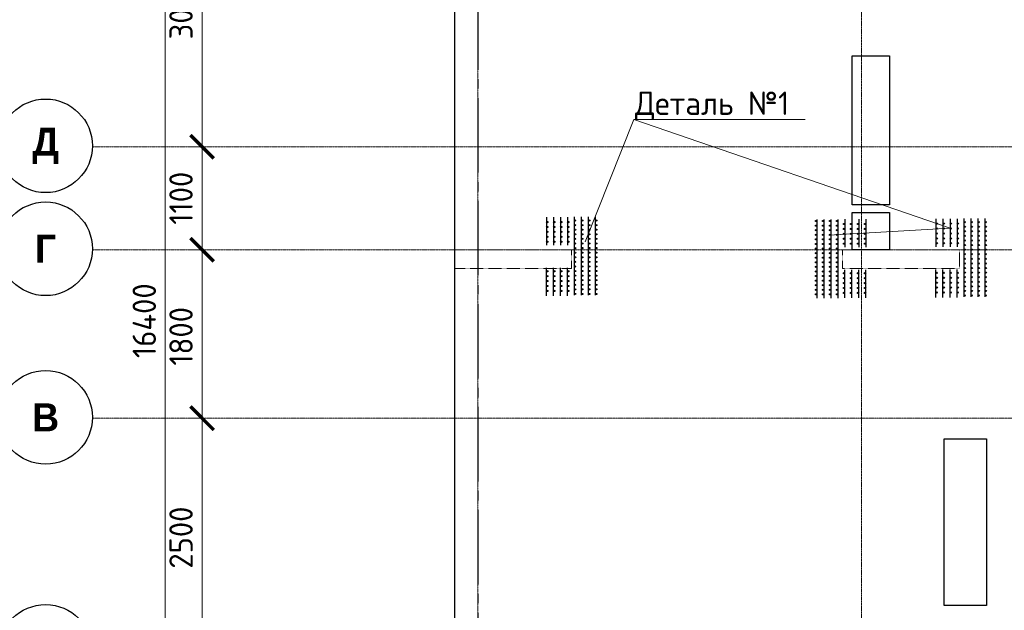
# Model space of a CAD drawing. Header units: millimetres. Extents: x -42044588 to 856694, y -806701 to 941911.
# Tile 434 of 656: x 193511 to 204038, y -425876 to -419569. Entities that reach past the tile are written whole.
import ezdxf
from ezdxf import colors
from ezdxf.entities.mleader import LeaderData, LeaderLine
from ezdxf.math import Vec2, Vec3

# ---------------------------------------------------------------- set-up
doc = ezdxf.new("R2010")
doc.units = ezdxf.units.MM
for name, pattern in [('______5', [1100, 800, -100, 100, -100]), ('DASHED', [7, 5, -2, 0]), ('осевая', [50.8, 31.75, -6.35, 6.35, -6.35])]:
    doc.linetypes.add(name, pattern=pattern)
doc.layers.add('0 @ 100', color=7, linetype='Continuous')
doc.layers.add('Колонна_ бетон', color=7, linetype='Continuous', lineweight=50, true_color=0xb4b496)
for name, color, linetype, lineweight in [('Оси', 40, '______5', 18), ('осн.сетка', 4, 'Continuous', 60), ('Перекрытие ж_бетон', 1, 'Continuous', 30), ('подоснова', 151, 'Continuous', 5), ('размер', 1, 'Continuous', 25), ('РАЗМЕРЫ', 1, 'Continuous', 9)]:
    doc.layers.add(name, color=color, linetype=linetype, lineweight=lineweight)
doc.styles.add('Century Gothic', font='GOTHIC.TTF')
doc.styles.add('GOST-2.304_Type-B', font='GOST_Common.ttf')
doc.styles.add('ГОСТ', font='GOST_Common.ttf')
doc.dimstyles.new('СПДС', dxfattribs={"dimscale": 100, "dimtxt": 2.5, "dimasz": 2, "dimexe": 1.25, "dimexo": 0, "dimtad": 1, "dimdec": 0, "dimrnd": 5, "dimtxsty": 'GOST-2.304_Type-B', "dimblk": 'ARCHTICK', "dimcen": 2.5, "dimdle": 2, "dimclrd": 1, "dimclre": 1, "dimclrt": 1, "dimadec": 0, "dimazin": 2, "dimtfac": 0.75, "dimtdec": 0, "dimtmove": 1, "dimatfit": 3, "dimfxl": 0, "dimtolj": 1, "dimarcsym": 0})

# ---------------------------------------------------------------- blocks, each defined once
blk = doc.blocks.new('_ArchTick')
at = {"color": 0, "linetype": 'ByBlock', "const_width": 0.15}
blk.add_lwpolyline([(-0.5, -0.5), (0.5, 0.5)], dxfattribs=at)
blk = doc.blocks.new('*D6709')
at = {"color": 1, "lineweight": -2, "transparency": 16777216}
for p, q in [((-89046, -342901), (-89046, -326101)), ((-89266, -326301), (-88921, -326301)), ((-89046, -342701), (-89171, -342701))]:
    blk.add_line(p, q, dxfattribs=at)
at = {"layer": 'DEFPOINTS', "color": 0, "transparency": 16777216}
for p in [(-89266, -326301), (-89046, -326301), (-89046, -342701)]:
    blk.add_point(p, dxfattribs=at)
at = {"color": 1, "lineweight": -2, "transparency": 16777216, "xscale": 250, "yscale": 250, "zscale": 250}
for p, rotation in [((-89046, -326301), 90), ((-89046, -342701), 270)]:
    blk.add_blockref('_ArchTick', p, dxfattribs=dict(at, rotation=rotation))
at = {"color": 1, "transparency": 16777216, "insert": (-89271, -334259), "char_height": 250, "width": 104166.67, "attachment_point": 5, "rotation": 90, "style": 'GOST-2.304_Type-B'}
blk.add_mtext('\\A1;16400', dxfattribs=at)
blk = doc.blocks.new('NSY101')
at = {"color": 0, "linetype": 'ByBlock', "lineweight": -2}
blk.add_circle((0, 0), 50, dxfattribs=at)
blk = doc.blocks.new('СЛОЖНЫЙ_ОБЪЕКТ_24')
at = {"layer": 'Оси', "color": 16, "linetype": 'Continuous', "lineweight": 25, "transparency": 33554687, "xscale": 9.999999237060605, "yscale": 9.999999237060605, "zscale": 9.999999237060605}
blk.add_blockref('NSY101', (-12319, -15097), dxfattribs=at)
at = {"layer": 'Оси', "color": 16, "linetype": 'Continuous', "lineweight": 25, "transparency": 33554687, "insert": (-12319, -15097), "char_height": 300, "width": 390, "attachment_point": 5, "style": 'Century Gothic'}
blk.add_mtext('\\A1;{\\fCentury Gothic|i0|b1;\\H300.000000;\\W1.000000;\\C16;Б}\\P', dxfattribs=at)
blk = doc.blocks.new('СЛОЖНЫЙ_ОБЪЕКТ_25')
at = {"layer": 'Оси', "color": 16, "linetype": 'Continuous', "lineweight": 25, "transparency": 33554687, "xscale": 9.999999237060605, "yscale": 9.999999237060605, "zscale": 9.999999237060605}
blk.add_blockref('NSY101', (-12319, -12597), dxfattribs=at)
at = {"layer": 'Оси', "color": 16, "linetype": 'Continuous', "lineweight": 25, "transparency": 33554687, "insert": (-12319, -12597), "char_height": 300, "width": 390, "attachment_point": 5, "style": 'Century Gothic'}
blk.add_mtext('\\A1;{\\fCentury Gothic|i0|b1;\\H300.000000;\\W1.000000;\\C16;В}\\P', dxfattribs=at)
blk = doc.blocks.new('СЛОЖНЫЙ_ОБЪЕКТ_26')
at = {"layer": 'Оси', "color": 16, "linetype": 'Continuous', "lineweight": 25, "transparency": 33554687, "xscale": 9.999999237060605, "yscale": 9.999999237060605, "zscale": 9.999999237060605}
blk.add_blockref('NSY101', (-12319, -10797), dxfattribs=at)
at = {"layer": 'Оси', "color": 16, "linetype": 'Continuous', "lineweight": 25, "transparency": 33554687, "insert": (-12319, -10797), "char_height": 300, "width": 345, "attachment_point": 5, "style": 'Century Gothic'}
blk.add_mtext('\\A1;{\\fCentury Gothic|i0|b1;\\H300.000000;\\W1.000000;\\C16;Г}\\P', dxfattribs=at)
blk = doc.blocks.new('СЛОЖНЫЙ_ОБЪЕКТ_27')
at = {"layer": 'Оси', "color": 16, "linetype": 'Continuous', "lineweight": 25, "transparency": 33554687, "xscale": 9.999999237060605, "yscale": 9.999999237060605, "zscale": 9.999999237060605}
blk.add_blockref('NSY101', (-12319, -9697), dxfattribs=at)
at = {"layer": 'Оси', "color": 16, "linetype": 'Continuous', "lineweight": 25, "transparency": 33554687, "insert": (-12319, -9697), "char_height": 300, "width": 470, "attachment_point": 5, "style": 'Century Gothic'}
blk.add_mtext('\\A1;{\\fCentury Gothic|i0|b1;\\H300.000000;\\W1.000000;\\C16;Д}\\P', dxfattribs=at)
blk = doc.blocks.new('*D6712')
at = {"color": 1, "lineweight": -2, "transparency": 16777216}
for p, q in [((-88653, -338001), (-88653, -335101)), ((-88653, -335301), (-88778, -335301)), ((-88653, -337801), (-88778, -337801))]:
    blk.add_line(p, q, dxfattribs=at)
at = {"layer": 'DEFPOINTS', "color": 0, "transparency": 16777216}
for p in [(-88653, -335301), (-88653, -335301), (-88653, -337801)]:
    blk.add_point(p, dxfattribs=at)
at = {"color": 1, "lineweight": -2, "transparency": 16777216, "xscale": 250, "yscale": 250, "zscale": 250}
for p, rotation in [((-88653, -335301), 90), ((-88653, -337801), 270)]:
    blk.add_blockref('_ArchTick', p, dxfattribs=dict(at, rotation=rotation))
at = {"color": 1, "transparency": 16777216, "insert": (-88878, -336576), "char_height": 250, "width": 83333.33, "attachment_point": 5, "rotation": 90, "style": 'GOST-2.304_Type-B'}
blk.add_mtext('\\A1;2500', dxfattribs=at)
blk = doc.blocks.new('*D6713')
at = {"color": 1, "lineweight": -2, "transparency": 16777216}
for p, q in [((-88653, -335501), (-88653, -333301)), ((-88653, -333501), (-88778, -333501)), ((-88653, -335301), (-88778, -335301))]:
    blk.add_line(p, q, dxfattribs=at)
at = {"layer": 'DEFPOINTS', "color": 0, "transparency": 16777216}
for p in [(-88653, -333501), (-88653, -333501), (-88653, -335301)]:
    blk.add_point(p, dxfattribs=at)
at = {"color": 1, "lineweight": -2, "transparency": 16777216, "xscale": 250, "yscale": 250, "zscale": 250}
for p, rotation in [((-88653, -333501), 90), ((-88653, -335301), 270)]:
    blk.add_blockref('_ArchTick', p, dxfattribs=dict(at, rotation=rotation))
at = {"color": 1, "transparency": 16777216, "insert": (-88878, -334426), "char_height": 250, "width": 83333.33, "attachment_point": 5, "rotation": 90, "style": 'GOST-2.304_Type-B'}
blk.add_mtext('\\A1;1800', dxfattribs=at)
blk = doc.blocks.new('*D6714')
at = {"color": 1, "lineweight": -2, "transparency": 16777216}
for p, q in [((-88653, -333701), (-88653, -332201)), ((-88653, -332401), (-88778, -332401)), ((-88653, -333501), (-88778, -333501))]:
    blk.add_line(p, q, dxfattribs=at)
at = {"layer": 'DEFPOINTS', "color": 0, "transparency": 16777216}
for p in [(-88653, -332401), (-88653, -332401), (-88653, -333501)]:
    blk.add_point(p, dxfattribs=at)
at = {"color": 1, "lineweight": -2, "transparency": 16777216, "xscale": 250, "yscale": 250, "zscale": 250}
for p, rotation in [((-88653, -332401), 90), ((-88653, -333501), 270)]:
    blk.add_blockref('_ArchTick', p, dxfattribs=dict(at, rotation=rotation))
at = {"color": 1, "transparency": 16777216, "insert": (-88878, -332951), "char_height": 250, "width": 83333.33, "attachment_point": 5, "rotation": 90, "style": 'GOST-2.304_Type-B'}
blk.add_mtext('\\A1;1100', dxfattribs=at)
blk = doc.blocks.new('*D6715')
at = {"color": 1, "lineweight": -2, "transparency": 16777216}
for p, q in [((-88653, -332601), (-88653, -329201)), ((-88653, -329401), (-88778, -329401)), ((-88653, -332401), (-88778, -332401))]:
    blk.add_line(p, q, dxfattribs=at)
at = {"layer": 'DEFPOINTS', "color": 0, "transparency": 16777216}
for p in [(-88653, -329401), (-88653, -329401), (-88653, -332401)]:
    blk.add_point(p, dxfattribs=at)
at = {"color": 1, "lineweight": -2, "transparency": 16777216, "xscale": 250, "yscale": 250, "zscale": 250}
for p, rotation in [((-88653, -329401), 90), ((-88653, -332401), 270)]:
    blk.add_blockref('_ArchTick', p, dxfattribs=dict(at, rotation=rotation))
at = {"color": 1, "transparency": 16777216, "insert": (-88878, -330926), "char_height": 250, "width": 83333.33, "attachment_point": 5, "rotation": 90, "style": 'GOST-2.304_Type-B'}
blk.add_mtext('\\A1;3000', dxfattribs=at)
blk = doc.blocks.new('подложка стн 1-го этажа')
at = {"layer": 'Колонна_ бетон', "color": 252, "linetype": 'DASHED', "lineweight": 0, "ltscale": 0.5, "true_color": 0x939598, "transparency": 33554687}
for p, q in [((7794, 18712, -200), (7794, 18912, -200)), ((7794, 18912, -200), (7794, 18912, -200)), ((9044, 18912, -200), (7794, 18912, -200)), ((9044, 18912, -200), (9044, 18912, -200)), ((9044, 18712, -200), (9044, 18912, -200)), ((11944, 18912, -200), (11944, 18912, -200)), ((11944, 18712, -200), (11944, 18912, -200)), ((11944, 18912, -200), (13194, 18912, -200)), ((13194, 18912, -200), (13194, 18912, -200)), ((13194, 18912, -200), (13194, 18712, -200)), ((9044, 18712, -200), (7794, 18712, -200)), ((7794, 18712, -200), (7794, 18712, -200)), ((9044, 18712, -200), (9044, 18712, -200)), ((13194, 18712, -200), (11944, 18712, -200)), ((11944, 18712, -200), (11944, 18712, -200)), ((13194, 18712, -200), (13194, 18712, -200))]:
    blk.add_line(p, q, dxfattribs=at)
blk = doc.blocks.new('цукцкц')
at = {"layer": 'Перекрытие ж_бетон'}
blk.add_lwpolyline([(-256616, -572829), (-256616, -573229), (-257016, -573229), (-257016, -572829)], close=True, dxfattribs=at)
blk = doc.blocks.new('отв +6900')
at = {"layer": 'Перекрытие ж_бетон'}
for points in [[(-261461, -174939), (-261861, -174939), (-261861, -173349), (-261461, -173349)], [(-260424, -179219), (-260874, -179219), (-260874, -177439), (-260424, -177439)]]:
    blk.add_lwpolyline(points, close=True, dxfattribs=at)
at = {"color": 1, "rotation": 90}
blk.add_blockref('цукцкц', (-834690, 81595), dxfattribs=at)
blk = doc.blocks.new('деталь 1')
at = {"layer": 'осн.сетка', "color": 3, "lineweight": 25, "ltscale": 100}
for points in [[(263119, 23421), (263119, 20072)], [(263419, 23421), (263419, 20072)], [(263719, 23421), (263719, 20072)], [(264019, 23421), (264019, 20072)], [(264319, 23444), (264319, 22244)], [(264619, 23444), (264619, 22244)], [(264919, 23444), (264919, 22244)], [(265219, 23444), (265219, 22244)], [(264319, 20081), (264319, 21281)], [(264619, 20081), (264619, 21281)], [(264919, 20081), (264919, 21281)], [(265219, 20081), (265219, 21281)]]:
    blk.add_lwpolyline(points, dxfattribs=at)
at = {"layer": 'размер', "lineweight": 25, "ltscale": 2}
for centre, radius in [((263087, 23363), 25.2), ((263087, 23167), 25.2), ((263387, 23363), 25.2), ((263387, 23167), 25.2), ((263687, 23363), 25.2), ((263687, 23167), 25.2), ((263987, 23363), 25.2), ((263987, 23167), 25.2), ((264285, 23234), 27), ((264585, 23234), 27), ((264885, 23234), 27), ((265185, 23234), 27), ((263087, 22971), 25.2), ((263087, 22775), 25.2), ((263387, 22971), 25.2), ((263387, 22775), 25.2), ((263687, 22971), 25.2), ((263687, 22775), 25.2), ((263987, 22971), 25.2), ((263987, 22775), 25.2), ((264285, 23024), 27), ((264285, 22814), 27), ((264585, 23024), 27), ((264585, 22814), 27), ((264885, 23024), 27), ((264885, 22814), 27), ((265185, 23024), 27), ((265185, 22814), 27), ((263087, 22579), 25.2), ((263087, 22383), 25.2), ((263387, 22579), 25.2), ((263387, 22383), 25.2), ((263687, 22579), 25.2), ((263687, 22383), 25.2), ((263987, 22579), 25.2), ((263987, 22383), 25.2), ((264285, 22604), 27), ((264285, 22394), 27), ((264585, 22604), 27), ((264585, 22394), 27), ((264885, 22604), 27), ((264885, 22394), 27), ((265185, 22604), 27), ((265185, 22394), 27), ((263087, 22187), 25.2), ((263087, 21991), 25.2), ((263387, 22187), 25.2), ((263387, 21991), 25.2), ((263687, 22187), 25.2), ((263687, 21991), 25.2), ((263987, 22187), 25.2), ((263987, 21991), 25.2), ((263087, 21795), 25.2), ((263087, 21599), 25.2), ((263387, 21795), 25.2), ((263387, 21599), 25.2), ((263687, 21795), 25.2), ((263687, 21599), 25.2), ((263987, 21795), 25.2), ((263987, 21599), 25.2), ((263087, 21403), 25.2), ((263087, 21207), 25.2), ((263387, 21403), 25.2), ((263387, 21207), 25.2), ((263687, 21403), 25.2), ((263687, 21207), 25.2), ((263987, 21403), 25.2), ((263987, 21207), 25.2), ((264285, 21131), 27), ((264585, 21131), 27), ((264885, 21131), 27), ((265185, 21131), 27), ((263087, 21011), 25.2), ((263087, 20815), 25.2), ((263087, 20619), 25.2), ((263387, 21011), 25.2), ((263387, 20815), 25.2), ((263387, 20619), 25.2), ((263687, 21011), 25.2), ((263687, 20815), 25.2), ((263687, 20619), 25.2), ((263987, 21011), 25.2), ((263987, 20815), 25.2), ((263987, 20619), 25.2), ((264285, 20921), 27), ((264285, 20711), 27), ((264585, 20921), 27), ((264585, 20711), 27), ((264885, 20921), 27), ((264885, 20711), 27), ((265185, 20921), 27), ((265185, 20711), 27), ((263087, 20423), 25.2), ((263087, 20227), 25.2), ((263387, 20423), 25.2), ((263387, 20227), 25.2), ((263687, 20423), 25.2), ((263687, 20227), 25.2), ((263987, 20423), 25.2), ((263987, 20227), 25.2), ((264285, 20501), 27), ((264285, 20291), 27), ((264585, 20501), 27), ((264585, 20291), 27), ((264885, 20501), 27), ((264885, 20291), 27), ((265185, 20501), 27), ((265185, 20291), 27)]:
    blk.add_circle(centre, radius, dxfattribs=at)
blk = doc.blocks.new('_None')
blk = doc.blocks.new('оси блок 2')
at = {"layer": 'Оси', "color": 16, "linetype": 'осевая', "lineweight": 0, "ltscale": 0.25, "transparency": 33554687}
for p, q in [((-85704.7, -322543), (-85704.7, -347930)), ((-81604.7, -322543), (-81604.7, -347914.1)), ((-89822.3, -332401.3), (-37238.5, -332401.3)), ((-89822.3, -333501.3), (-37238.5, -333501.3)), ((-89822.3, -335301.3), (-37238.5, -335301.3))]:
    blk.add_line(p, q, dxfattribs=at)
at = {"layer": 'Оси', "color": 16, "linetype": 'Continuous', "lineweight": 25, "transparency": 33554687}
for name in ['СЛОЖНЫЙ_ОБЪЕКТ_27', 'СЛОЖНЫЙ_ОБЪЕКТ_26', 'СЛОЖНЫЙ_ОБЪЕКТ_25', 'СЛОЖНЫЙ_ОБЪЕКТ_24']:
    blk.add_blockref(name, (-78007.2, -322694.4), dxfattribs=at)
for base, p1, p2, picture, middle in [((-89046, -326301.3), (-89046, -342701.3), (-89266.1, -326301.3), '*D6709', (-89046, -334259)), ((-88653.5, -329401.3), (-88653.5, -332401.3), (-88653.5, -329401.3), '*D6715', (-88653.5, -330926.5)), ((-88653.5, -332401.3), (-88653.5, -333501.3), (-88653.5, -332401.3), '*D6714', (-88653.5, -332951.3)), ((-88653.5, -333501.3), (-88653.5, -335301.3), (-88653.5, -333501.3), '*D6713', (-88653.5, -334426.5)), ((-88653.5, -335301.3), (-88653.5, -337801.3), (-88653.5, -335301.3), '*D6712', (-88653.5, -336576.5))]:
    dim = blk.add_linear_dim(base=base, p1=p1, p2=p2, angle=90, dimstyle='СПДС', override={"dimgap": 1})
    dim.commit()
    dim.dimension.update_dxf_attribs({"geometry": picture, "text_midpoint": middle, "dimtype": 160})

msp = doc.modelspace()

# ---------------------------------------------------------------- linework, layer by layer
at = {"layer": 'Оси', "color": 16, "linetype": '______5', "lineweight": 25, "transparency": 33554687}
msp.add_line((198409.621, -412702.131), (198409.621, -436692.131), dxfattribs=at)
at = {"layer": 'Перекрытие ж_бетон'}
msp.add_lwpolyline([(208819.621, -414575.41), (208819.621, -414575.41), (198159.621, -414575.41), (198159.621, -431475.409)], dxfattribs=at)

# ---------------------------------------------------------------- block references
for name, p in [('подложка стн 1-го этажа', (190365.698, -440937.204, 560)), ('отв +6900', (464270.669, -246606.311))]:
    msp.add_blockref(name, p)
at = {"layer": 'РАЗМЕРЫ'}
msp.add_blockref('оси блок 2', (284114.339, -88524.087), dxfattribs=at)
at = {"layer": 'РАЗМЕРЫ', "color": 1, "xscale": 0.25, "yscale": 0.25, "zscale": 0.25, "rotation": 180}
for p in [(265447.593, -416657.008), (269612.14, -416673.874)]:
    msp.add_blockref('деталь 1', p, dxfattribs=at)
at = {"layer": 'РАЗМЕРЫ', "color": 1, "xscale": 0.25, "yscale": 0.25, "zscale": 0.25}
msp.add_blockref('деталь 1', (136253.044, -427559.302), dxfattribs=at)

# ---------------------------------------------------------------- texts
at = {"layer": '0 @ 100', "char_height": 300, "width": 18500, "attachment_point": 1, "style": 'ГОСТ'}
for s, insert in [('\\pi-900,l900,t900;{\\C7;1.^IАрмирование монолитной плиты  состоит из основного армирования ∅10 А500С с шагом  200х200мм  в нижней зоне, основного армирования ∅10 А500С с шагом  200х200мм  в  верхней зоне и дополнительного армирования, указанного на схемах армирования.\\P2.^IАрмирование плиты предусмотрено отдельными  стержнями заводской длины по осям Х и Y. При недостатке заводской длины стержней для армирования плиты, стыки стержней осуществлять внахлестку без  сварки. Стыки арматуры внахлестку должны располагаться вразбежку (через шаг). См. деталь стыковки арматуры.\\P3.^IВерхнюю и нижнюю арматуру вязать вязальной проволокой через пересечение.  Стержни основной и дополнительной арматуры укладывать в соответствии с сечениями .\\P4.^IПо периметру плиты и у отверстий  у концов основной арматуры устанавливать П-образные элементы Ск1.\\P5.^IПозиции со знаком "*" укладываются с шагом 100 мм\\P6.^IДля фиксации в проектном положении стержней верхней сетки устанавливать фиксаторы Ф1 с шагом 600х600мм.\\P7.^IДиаметр оправки стержня при d<20мм - 5d, при d≥20мм - 8d\\P8.^IКаркасы поперечного армирования устанавливаются до начала устройство верхней сетки армирования.\\P9.^IОбрамления отверстий см. лист 8. В местах расположения отверстий осуществить прерывания основной и дополнительной сеток арматуры. Отверстия обрамляются двумя стержнями арматуры, расход стали на обрамление учтен на листе 40.\\P10.^IПроемы размерами до 300х300 допускается выполнять по месту методом алмазного бурения.}', (162011.884, -384148.586)), ('\\pi-900,l900,t900;{\\C7;1.^IАрмирование монолитной плиты  состоит из основного армирования ∅10 А500С с шагом  200х200мм  в нижней зоне, основного армирования ∅10 А500С с шагом  200х200мм  в  верхней зоне и дополнительного армирования, указанного на схемах армирования.\\P2.^IАрмирование плиты предусмотрено отдельными  стержнями заводской длины по осям Х и Y. При недостатке заводской длины стержней для армирования плиты, стыки стержней осуществлять внахлестку без  сварки. Стыки арматуры внахлестку должны располагаться вразбежку (через шаг). См. деталь стыковки арматуры.\\P3.^IВерхнюю и нижнюю арматуру вязать вязальной проволокой через пересечение.  Стержни основной и дополнительной арматуры укладывать в соответствии с сечениями .\\P4.^IПо периметру плиты и у отверстий  у концов основной арматуры устанавливать П-образные элементы Ск1.\\P5.^IПозиции со знаком "*" укладываются с шагом 100 мм\\P6.^IДля фиксации в проектном положении стержней верхней сетки устанавливать фиксаторы Ф1 с шагом 600х600мм.\\P7.^IДиаметр оправки стержня при d<20мм - 5d, при d≥20мм - 8d\\P8.^IКаркасы поперечного армирования устанавливаются до начала устройство верхней сетки армирования.\\P9.^IОбрамления отверстий см. лист 8. В местах расположения отверстий осуществить прерывания основной и дополнительной сеток арматуры. Отверстия обрамляются двумя стержнями арматуры, расход стали на обрамление учтен на листе 40.\\P10.^IПроемы размерами до 300х300 допускается выполнять по месту методом алмазного бурения.\\P11.^IСечения 3-3;4-4;5-5 см. лист 8.}', (-41963.959, -385058.983)), ('\\pi-900,l900,t900;{\\C7;1.^IАрмирование монолитной плиты  состоит из основного армирования ∅10 А500С с шагом  200х200мм  в нижней зоне, основного армирования ∅10 А500С с шагом  200х200мм  в  верхней зоне и дополнительного армирования, указанного на схемах армирования.\\P2.^IАрмирование плиты предусмотрено отдельными  стержнями заводской длины по осям Х и Y. При недостатке заводской длины стержней для армирования плиты, стыки стержней осуществлять внахлестку без  сварки. Стыки арматуры внахлестку должны располагаться вразбежку (через шаг). См. деталь стыковки арматуры.\\P3.^IВерхнюю и нижнюю арматуру вязать вязальной проволокой через пересечение.  Стержни основной и дополнительной арматуры укладывать в соответствии с сечениями .\\P4.^IПо периметру плиты и у отверстий  у концов основной арматуры устанавливать П-образные элементы Ск1.\\P5.^IПозиции со знаком "*" укладываются с шагом 100 мм\\P6.^IДля фиксации в проектном положении стержней верхней сетки устанавливать фиксаторы Ф1 с шагом 600х600мм.\\P7.^IДиаметр оправки стержня при d<20мм - 5d, при d≥20мм - 8d\\P8.^IКаркасы поперечного армирования устанавливаются до начала устройство верхней сетки армирования.\\P9.^IОбрамления отверстий см. лист 8. В местах расположения отверстий осуществить прерывания основной и дополнительной сеток арматуры. Отверстия обрамляются двумя стержнями арматуры, расход стали на обрамление учтен на листе 40.\\P10.^IПроемы размерами до 300х300 допускается выполнять по месту методом алмазного бурения.}', (64485.474, -386350.83))]:
    msp.add_mtext(s, dxfattribs=dict(at, insert=insert))

# ---------------------------------------------------------------- leaders
at = {"layer": 'подоснова', "color": 5, "ltscale": 0.3}
ml = msp.add_multileader_mtext('Standard', dxfattribs=at)
ml.set_content('Деталь №1', color=5, style='GOST-2.304_Type-B')
ml.set_leader_properties(color=256, linetype='ByLayer', lineweight=15)
ml.set_arrow_properties(name='NONE')
ml.build(insert=Vec2(0, 0))
ml.multileader.update_dxf_attribs({"text_left_attachment_type": 6, "text_right_attachment_type": 6, "dogleg_length": 0.1, "arrow_head_size": 18})
ctx = ml.context
ctx.base_point, ctx.char_height, ctx.arrow_head_size, ctx.landing_gap_size, ctx.plane_origin = Vec3(200076.101, -420635.733), 250, 18, 20, Vec3(197182.867, -409846.348)
ctx.left_attachment, ctx.right_attachment, ctx.text_align_type = 6, 6, 1
notes = []
notes.append((ctx, [(0, (1, 1, 0), (200076.001, -420635.733), (1, 0), 0.1, [(2, [(202162.982, -421871.496), (203458.031, -421794.852)], 0, []), (0, [(199555.235, -421940.32)], 0, [])])]))
ctx.mtext.insert, ctx.mtext.alignment, ctx.mtext.flow_direction = Vec3(200913.904, -420335.733), 2, 5
for ctx, leaders in notes:
    for number, flags, end, landing, length, lines in leaders:
        leader = LeaderData()
        leader.index, (leader.has_last_leader_line, leader.has_dogleg_vector, leader.attachment_direction) = number, flags
        leader.last_leader_point, leader.dogleg_vector, leader.dogleg_length = Vec3(end), Vec3(landing), length
        for number, points, colour, breaks in lines:
            line = LeaderLine()
            line.index, line.vertices, line.color, line.breaks = number, Vec3.list(points), colors.encode_raw_color(colour), breaks
            leader.lines.append(line)
        ctx.leaders.append(leader)

doc.saveas('drawing.dxf')
